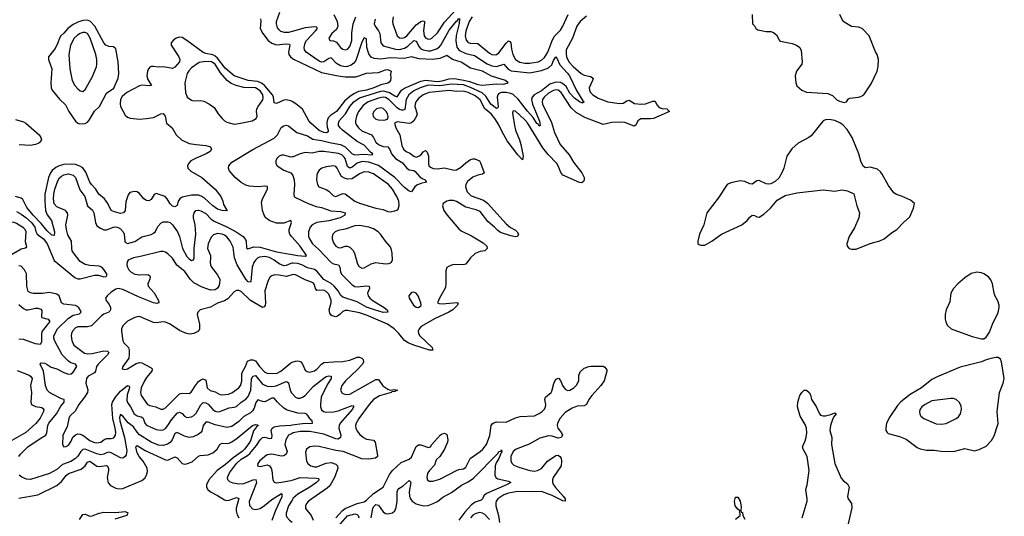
# Model space of a CAD drawing. Header units: inches. Extents: x 1603819 to 1745079, y 385938 to 533966.
# Tile 523 of 561: x 1647697 to 1656023, y 493683 to 497886. Entities that reach past the tile are written whole.
import ezdxf

# ---------------------------------------------------------------- set-up
doc = ezdxf.new("R2010")
doc.units = ezdxf.units.IN
doc.header["$MEASUREMENT"] = 0
doc.layers.add('B6449', color=7, linetype='Continuous')
doc.layers.add('B6459', color=7, linetype='Continuous')

msp = doc.modelspace()

# ---------------------------------------------------------------- linework, layer by layer
at = {"layer": 'B6449', "color": 5}
for points, elevation in [([(1648270, 497882.8), (1648230, 497878.9), (1648190, 497865.9), (1648150, 497844.3), (1648103.6, 497810), (1648070, 497770.6), (1648046, 497750), (1648033.5, 497730), (1648020.2, 497690), (1647997.2, 497642.8), (1647941.1, 497570), (1647940.9, 497550), (1647967.8, 497470), (1647959.7, 497350), (1647964.2, 497310), (1647971.4, 497290), (1648033.3, 497213.3), (1648085.6, 497165.6), (1648114, 497110), (1648170, 497025.5), (1648189.6, 497009.6), (1648205.6, 497005.6), (1648250, 497008.4), (1648270, 497019.1), (1648285.6, 497034.4), (1648328.5, 497111.5), (1648371.4, 497150), (1648430, 497262.6), (1648492.9, 497307.1), (1648529, 497390), (1648535, 497430), (1648529.3, 497530), (1648510, 497639.6), (1648490, 497655), (1648450, 497657.7), (1648425.7, 497670), (1648409.2, 497689.2), (1648332.8, 497830), (1648297.2, 497870)], 320), ([(1648250, 497778.5), (1648230, 497777.6), (1648210, 497769.9), (1648185, 497755), (1648159.2, 497730), (1648126.7, 497670), (1648113.6, 497590), (1648122.3, 497470), (1648140.2, 497370), (1648163.2, 497330), (1648190, 497300.9), (1648210, 497283.7), (1648230, 497277.1), (1648250, 497294.9), (1648310, 497399.5), (1648348, 497488), (1648350.8, 497510), (1648349, 497550), (1648340.5, 497590), (1648292.6, 497730), (1648270, 497768.2)], 340), ([(1649268, 497532), (1649216.3, 497523.7), (1649150, 497477.5), (1649126.8, 497453.2), (1649114.1, 497430), (1649094.7, 497350), (1649098.6, 497270), (1649112.9, 497230), (1649150, 497204.7), (1649170, 497200.2), (1649230, 497202.4), (1649254.9, 497194.9), (1649302, 497170), (1649341.6, 497141.6), (1649376.5, 497090), (1649410.3, 497050), (1649430.4, 497030), (1649450, 497018.6), (1649510, 497002.9), (1649550, 497006.2), (1649664, 497030), (1649696.2, 497050), (1649705.1, 497070), (1649701.1, 497110), (1649703.7, 497130), (1649712.5, 497150), (1649753.2, 497206.8), (1649756.8, 497223.2), (1649752.7, 497250), (1649730, 497284.9), (1649690, 497310.3), (1649592.6, 497312.6), (1649528.3, 497328.3), (1649485.1, 497345.1), (1649451.4, 497371.4), (1649395.5, 497435.5), (1649350, 497508.7), (1649318.5, 497530)], 340), ([(1647628.7, 496171.3), (1647590, 496156.9), (1647530, 496110.5), (1647470, 496051.1), (1647426.7, 495993.3), (1647387, 495950), (1647362.1, 495910), (1647361.4, 495890), (1647374.2, 495870), (1647410, 495834.7), (1647430, 495823), (1647450, 495821.9), (1647490, 495829.3), (1647573.9, 495866.1), (1647710, 495945.8), (1647745.1, 495954.9), (1647756.5, 495963.5), (1647746.7, 496006.8), (1647750.9, 496090), (1647744.3, 496110), (1647730, 496123.9), (1647670, 496161.9), (1647650, 496169.9)], 360)]:
    msp.add_lwpolyline(points, close=True, dxfattribs=dict(at, elevation=elevation))
for points, elevation in [([(1649733.8, 497893.8), (1649736.6, 497876.6), (1649731.6, 497810), (1649752.1, 497770), (1649797.7, 497710), (1649830, 497686.9), (1649870, 497672.3), (1649950, 497680.7), (1649977.5, 497677.5), (1649982.4, 497670), (1649970.7, 497610), (1649974.1, 497590), (1649985.9, 497570), (1650000, 497559.5)], 320), ([(1650000, 497785.5), (1649970, 497776.9), (1649937, 497777), (1649906.6, 497786.6), (1649890, 497799.1), (1649877.5, 497817.5), (1649867.9, 497850), (1649868.7, 497870), (1649896.6, 497950)], 340), ([(1650000, 497193.5), (1649990, 497199.7), (1649951.8, 497208.2), (1649930, 497204), (1649870, 497176.3), (1649850, 497182.6), (1649842.7, 497230), (1649833.7, 497250), (1649770, 497325.7), (1649746.8, 497346.8), (1649710, 497363.8), (1649630, 497372.1), (1649510, 497411.8), (1649435.8, 497475.8), (1649370, 497559.8), (1649350, 497577.7), (1649330, 497587.4), (1649270, 497598.7), (1649250, 497606.7), (1649109.9, 497710), (1649070, 497733.8), (1649050, 497738.2), (1649020.2, 497730), (1648994, 497710), (1648978.3, 497690), (1648978.5, 497670), (1649042.6, 497570), (1649051, 497550), (1649047.5, 497530), (1649010, 497484.8), (1648990, 497472.7), (1648913, 497487), (1648870, 497483.1), (1648829.2, 497490.8), (1648810, 497489.7), (1648797.5, 497482.5), (1648785.3, 497470), (1648777.4, 497450), (1648773.4, 497410), (1648779.9, 497379.9), (1648812.1, 497327.9), (1648795.4, 497324.6), (1648730, 497332.3), (1648710, 497325.3), (1648604.4, 497270), (1648565.2, 497234.8), (1648550.2, 497209.8), (1648546.5, 497173.5), (1648550.2, 497150), (1648590, 497078.7), (1648610, 497059.6), (1648632, 497052), (1648710, 497044.6), (1648770, 497048.1), (1648830, 497059), (1648890, 497090.3), (1648910, 497092), (1648928.4, 497070), (1648938, 497010), (1648987.7, 496970), (1649021.6, 496910), (1649066.4, 496870), (1649130, 496838.6), (1649190, 496828), (1649270, 496821.5), (1649310.7, 496810), (1649320.5, 496790), (1649308.2, 496770), (1649275.5, 496750), (1649190, 496714.8), (1649145.3, 496690), (1649124.2, 496670), (1649115.3, 496650), (1649120.3, 496630), (1649145, 496605), (1649236.5, 496550), (1649350.3, 496450), (1649397.1, 496390), (1649416.3, 496350), (1649420.5, 496320.5), (1649450.7, 496269.3), (1649410.5, 496269.5), (1649370, 496283), (1649330, 496311.3), (1649257.4, 496377.4), (1649233.2, 496393.2), (1649210, 496401), (1649150, 496399.7), (1649070, 496382.8), (1649050.1, 496369.9), (1649038.2, 496350), (1649027.5, 496312.5), (1649010, 496300.5), (1648990, 496308.4), (1648970, 496326.6), (1648945.7, 496370), (1648926.6, 496390), (1648850, 496414.3), (1648835.1, 496404.9), (1648810, 496364.2), (1648790, 496351.3), (1648770, 496354.3), (1648748.2, 496370), (1648710, 496413.3), (1648690, 496427.8), (1648668.4, 496431.6), (1648630, 496422.7), (1648615.8, 496404.2), (1648595.3, 496344.7), (1648589.2, 496270.8), (1648574, 496250), (1648550, 496246.5), (1648499, 496259.1), (1648469.7, 496270), (1648441.6, 496330), (1648414.5, 496370), (1648367.1, 496410), (1648341.4, 496450), (1648304.3, 496490), (1648291.1, 496510), (1648256.3, 496596.3), (1648230.9, 496630.9), (1648206.5, 496646.5), (1648170, 496659.5), (1648130, 496664.3), (1648070, 496659.9), (1648030.7, 496649.3), (1648004, 496636), (1647973.1, 496610), (1647959.2, 496590), (1647942.3, 496550), (1647911, 496410), (1647909.8, 496350), (1647915.8, 496270), (1647930, 496234), (1647965.7, 496185.7), (1647992, 496090), (1647990, 496058), (1647970, 496063.4), (1647930, 496099), (1647879.5, 496159.5), (1647809.9, 496230), (1647757, 496297), (1647723.7, 496363.7), (1647710, 496375.3), (1647663.1, 496390)], 320), ([(1647661.4, 497041.4), (1647730, 497022.4), (1647750, 497011.3), (1647861.1, 496910), (1647876.4, 496890), (1647880.7, 496870), (1647871.3, 496850), (1647858.8, 496841.2), (1647830.4, 496829.6), (1647790, 496821.6), (1647692.6, 496827.4)], 280), ([(1650000, 496044.8), (1649995.2, 496050), (1649982.2, 496070), (1649975.9, 496090), (1649975.8, 496110), (1649994.9, 496170), (1649990, 496186), (1649930, 496162.8), (1649870, 496164.6), (1649807.1, 496187.1), (1649779.1, 496210), (1649765.2, 496230), (1649751, 496270), (1649741.5, 496338.5), (1649750.2, 496370), (1649793.4, 496450), (1649792.8, 496472.8), (1649770, 496477.8), (1649710, 496471.8), (1649636.9, 496476.9), (1649610, 496484.4), (1649570, 496507.9), (1649520.3, 496550), (1649468.8, 496610), (1649462.3, 496630), (1649466.3, 496650), (1649490, 496679.7), (1649670, 496788), (1649850, 496882.3), (1649876, 496910), (1649907, 496973), (1649930, 496987), (1649950, 496992.7), (1649970, 496986), (1650000, 496962.5)], 340), ([(1650000, 496724.4), (1649990, 496723.5), (1649930, 496739.8), (1649910, 496738.2), (1649890, 496729.7), (1649870.3, 496710), (1649863.6, 496690), (1649864.6, 496670), (1649875.8, 496650), (1649930, 496612.6), (1649988.7, 496588.7), (1650000, 496575)], 360), ([(1647670, 496261.8), (1647710, 496240.4), (1647750, 496211.7), (1647795.8, 496170), (1647825, 496130), (1647834, 496094), (1647846.5, 496070), (1647899.6, 496030), (1647929.9, 495990), (1647988.6, 495848.6), (1648164, 495704), (1648190, 495691.9), (1648210, 495691.8), (1648330, 495724.3), (1648363.1, 495723.1), (1648410, 495709.8), (1648428.4, 495711.6), (1648436, 495730), (1648410, 495772.9), (1648391.9, 495791.9), (1648370, 495799.4), (1648290, 495804.2), (1648250, 495813.4), (1648210, 495840.6), (1648152.1, 495912), (1648142.2, 495930), (1648138.1, 495950), (1648134.3, 496010), (1648105.1, 496065.1), (1648092.8, 496110), (1648088.8, 496150), (1648103.7, 496230), (1648101.4, 496250), (1648085.7, 496270), (1648010, 496301.8), (1647988.5, 496328.5), (1647982, 496370), (1647985, 496410), (1647993.5, 496450), (1648019.2, 496520.8), (1648034.1, 496545.9), (1648050, 496560.8), (1648070, 496572.6), (1648110, 496581.2), (1648150, 496570.5), (1648170, 496549.8), (1648205.4, 496445.4), (1648248.8, 496388.8), (1648271.5, 496311.5), (1648312.4, 496272.4), (1648323.9, 496250), (1648337.2, 496170), (1648350, 496141.4), (1648380, 496120), (1648410, 496107.9), (1648430, 496108.2), (1648490, 496130.5), (1648510, 496133), (1648530, 496127.9), (1648550, 496114.9), (1648570.9, 496090), (1648579.4, 496070), (1648585.7, 496010), (1648590, 496002.3), (1648610, 495992.3), (1648671.4, 496008.6), (1648730, 496048), (1648810, 496069), (1648830, 496078.4), (1648846.8, 496093.2), (1648865.6, 496134.4), (1648890, 496162.3), (1648910, 496173.6), (1648950, 496176.2), (1648970, 496168.1), (1648990, 496148.9), (1649030.4, 496090), (1649048.8, 496050), (1649074.9, 495950), (1649110, 495882.8), (1649130, 495861.2), (1649150, 495848.6), (1649166, 495854), (1649172.8, 495870), (1649172.7, 495950), (1649186.6, 496070), (1649182.2, 496150), (1649167.1, 496210), (1649167.1, 496230), (1649171.8, 496250), (1649186.7, 496270), (1649210, 496273.8), (1649230, 496268.7), (1649270, 496245.8), (1649317.6, 496197.6), (1649341.7, 496181.7), (1649450, 496133.9), (1649528.1, 496090), (1649587.3, 496050), (1649606.5, 496026.5), (1649612.4, 496010), (1649615.8, 495955.8), (1649626.5, 495946.5), (1649677.8, 495962.2), (1649730, 495961.2), (1649870, 495921.7), (1650000, 495898.3)], 340), ([(1650000, 495824.5), (1649990, 495822.7), (1649950, 495805.4), (1649930, 495803.8), (1649890, 495819.2), (1649849.9, 495850), (1649810, 495872.7), (1649770, 495880.4), (1649724.7, 495875.3), (1649710, 495869), (1649690, 495850.7), (1649677.7, 495830), (1649664, 495790), (1649652.5, 495670), (1649650, 495665.7), (1649630, 495666.9), (1649609.1, 495689.1), (1649536.4, 495810), (1649513.9, 495870), (1649501.4, 495961.4), (1649478.3, 496010), (1649450, 496047.2), (1649430, 496061.1), (1649409.5, 496070), (1649370, 496075.9), (1649335.1, 496064.9), (1649315.3, 496044.7), (1649291.5, 495990), (1649286.7, 495950), (1649309.4, 495890), (1649311.8, 495870), (1649306.7, 495830), (1649310.2, 495810), (1649320.6, 495790), (1649368.4, 495730), (1649389.4, 495690), (1649386.9, 495650), (1649380.1, 495630), (1649366.5, 495610), (1649350, 495600.2), (1649310, 495597.7), (1649241.7, 495621.7), (1649170, 495658.7), (1649138.7, 495690), (1649094.1, 495754.1), (1649027.1, 495807.1), (1648990, 495866.3), (1648950, 495905.1), (1648930, 495918), (1648910, 495925.1), (1648890, 495923.9), (1648730, 495883.1), (1648659.1, 495870), (1648615.8, 495850), (1648605, 495835), (1648602.4, 495810), (1648608.3, 495790), (1648620.2, 495770), (1648640.2, 495750), (1648670, 495731.8), (1648710, 495726.3), (1648769.1, 495729.1), (1648786.3, 495726.3), (1648797, 495717), (1648802, 495710), (1648798.9, 495690), (1648779.6, 495650), (1648784, 495630), (1648834.9, 495574.9), (1648871.3, 495510), (1648874.4, 495490), (1648855.9, 495484.1), (1648830, 495489.1), (1648701.5, 495541.5), (1648570, 495602.5), (1648530.1, 495609.9), (1648510, 495605), (1648470, 495580.3), (1648436.5, 495550), (1648422.6, 495530), (1648427.4, 495510), (1648454.1, 495474.1), (1648464.1, 495450), (1648465.8, 495430), (1648460, 495420), (1648450.4, 495410), (1648410, 495394.5), (1648390, 495380.5), (1648305.9, 495294.1), (1648270, 495285.8), (1648190, 495287), (1648170, 495277.4), (1648143.5, 495250), (1648134.2, 495230), (1648132, 495210), (1648139, 495170), (1648156.5, 495130), (1648244.7, 495064.7), (1648270, 495058.7), (1648310, 495059.6), (1648410, 495082.3), (1648439.6, 495079.6), (1648451.6, 495070), (1648439.3, 495050), (1648359.8, 494970), (1648347.7, 494950), (1648338.9, 494910), (1648330, 494897.3), (1648277.6, 494870), (1648263.6, 494850), (1648256.9, 494810), (1648272.9, 494752.9), (1648269.4, 494730), (1648246, 494690), (1648197, 494630), (1648167.6, 494572.4), (1648122.5, 494530), (1648114, 494510), (1648099.8, 494440.2), (1648062.3, 494370), (1648059.1, 494290), (1648070.8, 494270.8), (1648090, 494273), (1648110, 494284.2), (1648130, 494314), (1648146.3, 494353.7), (1648168.2, 494371.8), (1648190, 494379.3), (1648210, 494378.9), (1648230, 494369.4), (1648290, 494323.4), (1648330, 494306.7), (1648350, 494303.3), (1648383.1, 494310), (1648410, 494331.3), (1648430, 494340.4), (1648470, 494340.1), (1648494, 494346), (1648507.3, 494370), (1648509.4, 494390.6), (1648504.2, 494430), (1648483.8, 494510), (1648476.4, 494630), (1648480.7, 494650), (1648508.3, 494691.7), (1648550, 494741.9), (1648610, 494790.1), (1648624.2, 494784.2), (1648626.5, 494770), (1648606.4, 494710), (1648603.7, 494663.7), (1648610, 494644.7), (1648634.6, 494610), (1648665, 494550), (1648690, 494534.2), (1648725.2, 494525.2), (1648737.3, 494517.3), (1648745, 494505), (1648754.4, 494470), (1648770, 494453.9), (1648850, 494417.7), (1648890, 494411.6), (1648910, 494414.4), (1648930, 494426.3), (1648950, 494450.2), (1648980.2, 494499.8), (1649030, 494555.7), (1649050, 494564), (1649059.7, 494559.7), (1649072.1, 494552.1), (1649090, 494529), (1649110, 494517.6), (1649150, 494524.5), (1649170, 494535.5), (1649190, 494555.5), (1649230, 494627.1), (1649250, 494645.2), (1649270, 494643.7), (1649290, 494632.4), (1649330, 494587.7), (1649350, 494573.2), (1649370, 494567.7), (1649390, 494568.9), (1649470, 494599.8), (1649510, 494605.5), (1649530, 494613.1), (1649571.1, 494648.9), (1649610, 494672.9), (1649630, 494696.3), (1649650.9, 494750), (1649656.9, 494843.1), (1649670, 494870.1), (1649690, 494873), (1649750, 494800.1), (1649790, 494784.7), (1649830, 494782.3), (1649867.2, 494787.2), (1649950, 494823.2), (1649960.4, 494820.4), (1649971.5, 494811.5), (1649980.3, 494760.3), (1649991.8, 494731.8), (1650000, 494722.5)], 360), ([(1647690.2, 494190), (1647704.4, 494210), (1647767.2, 494270), (1647870, 494341.8), (1647919.4, 494370), (1647927.9, 494390), (1647934.6, 494450), (1647944.6, 494470), (1648008.8, 494550), (1648046, 494614), (1648072.7, 494650), (1648072.7, 494670), (1648050, 494677.1), (1647975.5, 494715.5), (1647950.1, 494730.1), (1647929.2, 494750), (1647915, 494790), (1647898.8, 494910), (1647870.7, 494970), (1647879.6, 494980.4), (1647910, 494977.4), (1647930, 494968.6), (1647963.8, 494943.8), (1648010, 494929.6), (1648070, 494899.5), (1648110, 494886.8), (1648131.6, 494888.4), (1648150, 494902.6), (1648179.3, 494950), (1648177, 494957), (1648168.8, 494970), (1648130, 494983), (1648110, 494995.5), (1648056.9, 495050), (1647991.3, 495170), (1647984.8, 495190), (1647986.1, 495210), (1648016.8, 495270), (1648110, 495360.4), (1648150, 495384.5), (1648203.4, 495396.6), (1648216.9, 495410), (1648209.4, 495430), (1648193.2, 495453.2), (1648170, 495468.2), (1648070, 495479.3), (1648050.3, 495490), (1648030, 495548.8), (1648010, 495562.5), (1647950, 495575.6), (1647890, 495568.8), (1647810, 495569.5), (1647790, 495574.6), (1647770, 495586.4), (1647757.8, 495630), (1647754.1, 495734.1), (1647738, 495770), (1647710, 495798.7), (1647690, 495802.4)], 340), ([(1650000, 495725.1), (1649950, 495711.9), (1649890, 495724.3), (1649854.9, 495725.1), (1649830, 495719.2), (1649813.4, 495706.6), (1649794.7, 495670), (1649768.8, 495590), (1649777, 495490), (1649774, 495466), (1649765.4, 495454.6), (1649750, 495450.9), (1649649.6, 495509.6), (1649570, 495584.4), (1649550, 495593.6), (1649530, 495593.3), (1649510, 495583.5), (1649456, 495524), (1649430, 495505.7), (1649370, 495487.2), (1649310, 495453.2), (1649224, 495430), (1649203.8, 495410), (1649198, 495390), (1649216.9, 495310), (1649218.7, 495270), (1649208.2, 495250), (1649170, 495228.7), (1649135.3, 495224.7), (1649106.6, 495230), (1649050, 495256.1), (1648970, 495309), (1648930, 495326), (1648910, 495328.9), (1648850, 495320.7), (1648830, 495322.3), (1648710, 495372.7), (1648690, 495372.3), (1648670, 495365.1), (1648610, 495334.5), (1648570, 495295.6), (1648558, 495270), (1648556.9, 495250), (1648570, 495167.3), (1648576.9, 495150), (1648616.5, 495110), (1648622.3, 495090), (1648623.8, 495056.2), (1648619.3, 495020.7), (1648568.4, 494950), (1648564.9, 494930), (1648585.5, 494925.5), (1648610, 494930.4), (1648682.8, 494977.2), (1648710, 494984.1), (1648730, 494981.6), (1648810, 494938.3), (1648816.5, 494930), (1648813.5, 494910), (1648770, 494858.4), (1648752.2, 494830), (1648725.1, 494770), (1648717.7, 494730), (1648725.9, 494705.9), (1648778.9, 494630), (1648799.1, 494619.1), (1648848, 494608), (1648890, 494590.2), (1648910, 494590.2), (1648930, 494600.2), (1649050, 494719.8), (1649070, 494724.7), (1649130, 494721.3), (1649147.7, 494732.3), (1649183.2, 494790), (1649210, 494822.3), (1649230, 494838.8), (1649250, 494845.8), (1649270, 494834), (1649283.9, 494770), (1649308.4, 494748.4), (1649350, 494737.3), (1649390, 494713.7), (1649410, 494709.4), (1649463.9, 494716.1), (1649490, 494727.2), (1649550, 494769.3), (1649564.8, 494790), (1649574.3, 494825.7), (1649576.6, 494890), (1649582.8, 494910), (1649607.7, 494950), (1649624.5, 494995.5), (1649650, 495007.5), (1649670, 495007.7), (1649690, 494998), (1649724.3, 494950), (1649770, 494902.8), (1649790, 494895.4), (1649870, 494890.1), (1649906.8, 494910), (1649990, 494982.3), (1650000, 494985.9)], 380), ([(1647690, 495475.8), (1647730, 495440.2), (1647750, 495430.2), (1647770, 495428.9), (1647830, 495443.6), (1647850, 495443.5), (1647875.5, 495435.5), (1647883.7, 495423.7), (1647881.5, 495370), (1647885, 495365), (1647939.1, 495350), (1647951.2, 495331.2), (1647888.6, 495250), (1647882.8, 495230), (1647882.6, 495157.4), (1647870, 495137.7), (1647830, 495141.1), (1647730, 495179.4), (1647690, 495182.3)], 320), ([(1647675.3, 494915.3), (1647777.1, 494877.1), (1647790.1, 494870), (1647802.5, 494850), (1647788.6, 494790), (1647796.8, 494730), (1647790.2, 494650), (1647798.5, 494630), (1647830, 494611.6), (1647883.2, 494603.2), (1647902, 494590), (1647898.1, 494570), (1647870, 494513.3), (1647832.6, 494467.4), (1647750, 494392.5), (1647630, 494325.5)], 320), ([(1650000, 494568.8), (1649959.8, 494579.8), (1649930, 494598.7), (1649876.3, 494650), (1649850, 494681.8), (1649842.7, 494682.7), (1649830, 494683.2), (1649770, 494652.7), (1649750, 494653.9), (1649710, 494669.1), (1649695, 494645), (1649681.3, 494598.7), (1649665.4, 494574.6), (1649650, 494559.4), (1649593.4, 494526.6), (1649550, 494484.8), (1649490, 494443.2), (1649450, 494434.3), (1649350, 494457.3), (1649290, 494479), (1649270, 494478.8), (1649250, 494450.3), (1649236.4, 494403.6), (1649228.4, 494391.6), (1649205.1, 494374.9), (1649163.9, 494356.1), (1649130, 494350.9), (1649090, 494359.8), (1649030, 494391), (1649010, 494382.2), (1648985.7, 494330), (1648970, 494307.4), (1648947.8, 494292.2), (1648910, 494281), (1648870, 494285.3), (1648809.7, 494309.7), (1648710, 494372.3), (1648690, 494394.3), (1648660.5, 494440.5), (1648614.8, 494474.8), (1648570, 494530.2), (1648550, 494545.7), (1648542.1, 494517.9), (1648543, 494490), (1648582.3, 494350), (1648602.7, 494237.3), (1648597.2, 494202.8), (1648590, 494188.4), (1648579.3, 494180.7), (1648570, 494176), (1648550, 494176.9), (1648470, 494219.6), (1648450, 494224.8), (1648430, 494220.6), (1648410, 494208.1), (1648383.1, 494203.1), (1648350, 494211.5), (1648250, 494251.5), (1648230.8, 494249.2), (1648213.1, 494230), (1648190, 494191.1), (1648168.7, 494171.3), (1648130, 494147.9), (1648057.9, 494122.1), (1648010, 494079.4), (1647950, 494045.7), (1647790, 493994.2), (1647755.9, 493995.9), (1647715, 494015), (1647692.7, 494030)], 340), ([(1647690, 493837.1), (1647850, 493864.3), (1648010, 493943.8), (1648050, 493977.7), (1648090, 494028.2), (1648110, 494045.9), (1648217.9, 494082.1), (1648250, 494108.8), (1648270, 494141.6), (1648290, 494148.1), (1648350, 494108.3), (1648370, 494104.4), (1648430, 494113.4), (1648435.8, 494110), (1648449.5, 494089.5), (1648449.5, 494070), (1648436.9, 494010), (1648445.2, 493965.2), (1648464.2, 493944.2), (1648510, 493920.5), (1648534.8, 493914.8), (1648570, 493917.9), (1648730, 493985.4), (1648754.4, 494005.6), (1648770.5, 494030), (1648777.8, 494062.2), (1648774.5, 494090), (1648741.6, 494150), (1648708.5, 494188.5), (1648690, 494219.3), (1648679.3, 494270), (1648690, 494282), (1648759.1, 494239.1), (1648930, 494160.9), (1648950, 494156.8), (1649010, 494185.8), (1649030, 494178.3), (1649070, 494128.9), (1649090, 494124.7), (1649107, 494127), (1649155.2, 494144.8), (1649210, 494190.9), (1649223.2, 494196.8), (1649290, 494201.8), (1649330, 494219.8), (1649367.2, 494250), (1649390, 494291.3), (1649410, 494300.8), (1649450, 494298.5), (1649470, 494302.7), (1649490, 494312.7), (1649536.3, 494343.7), (1649667.3, 494450), (1649690, 494459), (1649710, 494457.3), (1649713.1, 494450), (1649699.6, 494440.4), (1649674.7, 494405.3), (1649652.9, 494330), (1649643.1, 494310), (1649599.3, 494250), (1649577.6, 494230), (1649501.7, 494178.3), (1649437.8, 494122.2), (1649368.4, 494070), (1649298, 493990), (1649277.1, 493950), (1649276.9, 493930), (1649287.2, 493910), (1649309.7, 493889.7), (1649370, 493859.8), (1649430, 493821.9), (1649450, 493816.8), (1649470, 493819.2), (1649530, 493840.5), (1649550, 493832.2), (1649528.8, 493751.2), (1649527.9, 493730), (1649535.1, 493695.1), (1649550.1, 493670.1)], 320), ([(1649832.6, 493650), (1649864.1, 493735.9), (1649915.9, 493850), (1649918, 493870), (1649910, 493872.7), (1649830, 493822.9), (1649766.3, 493770), (1649730, 493746.5), (1649690, 493737.4), (1649670, 493742.6), (1649644.5, 493770), (1649640.9, 493810), (1649703.2, 493970), (1649695.8, 493990), (1649670, 493988.9), (1649590, 493957.1), (1649550, 493953.5), (1649502.6, 493962.6), (1649473.6, 493973.6), (1649456.9, 493990), (1649453.4, 494010), (1649471.7, 494050), (1649531.6, 494130), (1649570, 494165.7), (1649623, 494197), (1649644.6, 494215.4), (1649699.3, 494280.7), (1649730, 494329.8), (1649750, 494349.8), (1649770, 494353.1), (1649810, 494342.5), (1649830, 494343.1), (1649832.7, 494367.3), (1649824.8, 494410), (1649832.2, 494430), (1649850, 494439.6), (1649892.8, 494447.2), (1649990, 494454), (1650000, 494455.5)], 340), ([(1650000, 494383.8), (1649971.5, 494368.5), (1649946.8, 494330), (1649940.1, 494290), (1649958.9, 494230), (1649950.7, 494209.3), (1649930, 494195.5), (1649910, 494191.3), (1649830, 494209.8), (1649790, 494201.8), (1649768.9, 494190), (1649726.3, 494150), (1649712.2, 494130), (1649708.2, 494110), (1649730, 494105.4), (1649790, 494117.1), (1649810, 494109.3), (1649824.1, 494090), (1649830.6, 494070.6), (1649838.6, 493990), (1649850, 493972), (1649867.3, 493967.3), (1649910.8, 493970.8), (1649990, 493986.4), (1650000, 493989.6)], 360), ([(1650000, 493819.3), (1649970, 493772), (1649950.1, 493710), (1649949.5, 493690), (1649955.4, 493675.4), (1649977.6, 493650), (1650000, 493634.4)], 360), ([(1648203.8, 493656.2), (1648230, 493698.4), (1648250, 493701.8), (1648290, 493684.7), (1648310, 493687.2), (1648370, 493710.1), (1648410, 493717.4), (1648510, 493715.8), (1648590, 493724.2), (1648612.8, 493712.8), (1648604.6, 493690), (1648502.2, 493657.8)], 280)]:
    msp.add_lwpolyline(points, dxfattribs=dict(at, elevation=elevation))
at = {"layer": 'B6459', "color": 5}
for points, elevation in [([(1650855.5, 497910), (1650848.7, 497870), (1650851.8, 497850), (1650888.6, 497750), (1650910, 497731), (1650929, 497729), (1650950, 497735.4), (1650970, 497748), (1651050, 497842.5), (1651090, 497870.1), (1651110, 497876.8), (1651119.7, 497870), (1651121.1, 497861.1), (1651111, 497790), (1651118.7, 497750), (1651130, 497731.1), (1651150, 497721.2), (1651170, 497723.2), (1651183.5, 497730), (1651230, 497774.2), (1651290, 497864.8), (1651416.1, 498003.9)], 380), ([(1652490, 497916.6), (1652435.5, 497870), (1652409.2, 497830.8), (1652372.4, 497730), (1652319.3, 497630), (1652317.4, 497597.4), (1652321.9, 497570), (1652341.4, 497530), (1652377.9, 497490), (1652446, 497430), (1652470, 497417.5), (1652524.3, 497404.3), (1652545.4, 497390), (1652541.7, 497370), (1652512.7, 497310), (1652515.3, 497290), (1652525.1, 497270), (1652543.2, 497250), (1652590, 497221.2), (1652670, 497190.1), (1652770, 497175), (1652799.9, 497180.1), (1652830, 497200.2), (1652850, 497204.4), (1652896.8, 497176.8), (1652950, 497169.4), (1652990, 497173.5), (1653050, 497196.1), (1653070, 497197.1), (1653084.6, 497164.6), (1653103.9, 497143.9), (1653130, 497134), (1653170.8, 497130), (1653193, 497110), (1653055.8, 497050), (1653030, 497045.9), (1652950, 497046.1), (1652923.2, 497030), (1652907.8, 496992.2), (1652894.5, 496985.5), (1652814.8, 497014.8), (1652779.2, 497019.2), (1652704.5, 497015.5), (1652630, 496999.1), (1652476.9, 497056.9), (1652401.5, 497101.5), (1652360.4, 497140.4), (1652277.3, 497270), (1652251.6, 497290), (1652230, 497292.2), (1652210, 497287.6), (1652170, 497262.8), (1652133.1, 497230), (1652119.3, 497210), (1652114.8, 497190), (1652118.4, 497170), (1652194.9, 497014.9), (1652220.9, 496930), (1652266.8, 496830), (1652342.4, 496742.4), (1652380.6, 496680.6), (1652450.7, 496590), (1652469.3, 496550), (1652471.1, 496530), (1652464.6, 496515.4), (1652450, 496505.5), (1652430, 496508.6), (1652289.9, 496569.9), (1652273.2, 496593.2), (1652250.8, 496650), (1652238.4, 496670), (1652164.9, 496744.9), (1652119.9, 496799.9), (1651990, 497012.5), (1651970, 497036.8), (1651890, 497112.3), (1651870, 497115.1), (1651865.6, 497094.4), (1651879.9, 496990), (1651889.7, 496949.7), (1651923.7, 496870), (1651935.9, 496830), (1651954.4, 496730), (1651950, 496699), (1651910, 496741.1), (1651820.5, 496860.5), (1651776.8, 496936.8), (1651750, 496995.6), (1651715.1, 497050), (1651683.1, 497090), (1651630.7, 497130.7), (1651590, 497207.5), (1651550, 497241), (1651490, 497268.9), (1651450, 497280.9), (1651390, 497278.8), (1651330, 497285.2), (1651160.3, 497270), (1651110, 497250.3), (1651070, 497219.9), (1651047.9, 497190), (1651040.7, 497170), (1651038.7, 497150), (1651058.8, 497090), (1651053.4, 497070), (1651030, 497029.8), (1651010, 497012.6), (1650990, 497006.9), (1650890, 497020.7), (1650866, 497010), (1650877.1, 496970), (1650910.9, 496910.9), (1650930, 496822), (1650943.8, 496790), (1650964.9, 496770), (1650995.2, 496755.2), (1651030, 496730.2), (1651050, 496723.5), (1651073.3, 496730), (1651093.7, 496746.3), (1651110, 496767.7), (1651130, 496779.5), (1651143.5, 496763.5), (1651154.8, 496730), (1651153.2, 496670), (1651158.3, 496650), (1651170, 496637.4), (1651193, 496627), (1651230, 496623.9), (1651290, 496632.3), (1651370, 496611.1), (1651390, 496614), (1651425.7, 496634.3), (1651470, 496674.4), (1651510, 496702.4), (1651530, 496709), (1651546.8, 496706.8), (1651585.5, 496690), (1651595, 496675), (1651624.4, 496590), (1651610, 496578.9), (1651570, 496569.9), (1651530, 496553.6), (1651484.9, 496515.1), (1651469.5, 496490), (1651466.1, 496470), (1651480.1, 496430), (1651516.2, 496396.2), (1651617.9, 496357.9), (1651654, 496334), (1651810, 496158.9), (1651847.3, 496127.3), (1651890, 496103), (1651904.9, 496090), (1651916.4, 496070), (1651908, 496052), (1651890, 496048.3), (1651850, 496055.1), (1651764.2, 496084.2), (1651740.3, 496100.3), (1651712.8, 496130), (1651657.1, 496177.1), (1651590, 496261.6), (1651557.7, 496277.7), (1651470, 496300.1), (1651390, 496348), (1651364.2, 496355.8), (1651330, 496355.2), (1651310.2, 496349.8), (1651279.3, 496330), (1651272.2, 496310), (1651283.1, 496270), (1651311, 496231), (1651410, 496116.4), (1651430, 496099.5), (1651516.7, 496056.7), (1651617.7, 495997.7), (1651646.8, 495970), (1651651, 495950), (1651631.3, 495930), (1651590, 495923.5), (1651550, 495907.8), (1651509, 495871), (1651470, 495818), (1651448.3, 495811.7), (1651366.6, 495813.4), (1651330, 495800.9), (1651310, 495788.7), (1651301.1, 495758.9), (1651301.7, 495650), (1651297.1, 495622.9), (1651292.3, 495607.7), (1651246, 495530), (1651231, 495490), (1651243.4, 495483.4), (1651270, 495480.3), (1651393.3, 495493.3), (1651404.7, 495490), (1651400.4, 495470), (1651359.5, 495430), (1651327.4, 495410), (1651205.8, 495354.2), (1651091.3, 495290), (1651074, 495270), (1651067, 495250), (1651068.6, 495230), (1651080.2, 495210), (1651184.4, 495110), (1651192.1, 495087.9), (1651161.2, 495090), (1651030, 495130.5), (1650983.5, 495150), (1650951.3, 495171.4), (1650903.8, 495230), (1650864.4, 495270), (1650807.8, 495310), (1650630, 495384.8), (1650570, 495404.8), (1650470, 495425.8), (1650450, 495424.7), (1650430, 495415), (1650407.7, 495392.3), (1650383.8, 495376.2), (1650370, 495371.8), (1650339.9, 495379.9), (1650330, 495386.2), (1650321, 495401), (1650313.3, 495430), (1650331.9, 495490), (1650331.7, 495511.7), (1650310, 495561.4), (1650290, 495586.6), (1650270, 495595.6), (1650210, 495594.8), (1650198.7, 495610), (1650188.7, 495648.7), (1650178.4, 495658.4), (1650110, 495685.2), (1650030, 495727), (1650010, 495727.8), (1650000, 495725.1)], 380), ([(1651415.2, 497895.2), (1651413.6, 497853.6), (1651387.7, 497752.3), (1651386.1, 497706.1), (1651394.4, 497654.4), (1651410, 497631.5), (1651422, 497622), (1651470, 497598.6), (1651542.1, 497582.1), (1651650, 497513.1), (1651690, 497495.4), (1651730, 497489.6), (1651790, 497510.2), (1651828, 497468), (1651853.9, 497453.9), (1652010, 497437), (1652110, 497456.1), (1652170, 497478.3), (1652196.5, 497503.5), (1652210, 497539.5), (1652230, 497572.7), (1652240, 497560), (1652264.3, 497504.3), (1652330, 497433.2), (1652345.2, 497410), (1652406.7, 497286.7), (1652459.9, 497199.9), (1652470.4, 497189.6), (1652458.7, 497181.3), (1652450, 497181.3), (1652430, 497189.8), (1652390, 497220.7), (1652350, 497264.7), (1652319.2, 497319.2), (1652287, 497347), (1652270, 497354.3), (1652230, 497356.3), (1652179.9, 497340.1), (1652110, 497283.7), (1652048.9, 497251.1), (1652030.4, 497229.6), (1652026.4, 497210), (1652033.9, 497170), (1652093.5, 497026.5), (1652098.4, 496990), (1652090, 496985.6), (1652080.3, 497000.3), (1652070, 497006.5), (1652038.3, 497058.3), (1651990, 497111.9), (1651912.8, 497212.8), (1651870, 497251.3), (1651850, 497260.6), (1651810, 497268.3), (1651771.3, 497268.7), (1651750, 497260.8), (1651740.1, 497250), (1651735.1, 497230), (1651743.5, 497150), (1651739.3, 497140.7), (1651730, 497134.8), (1651681.2, 497170), (1651638.6, 497238.6), (1651607.9, 497267.9), (1651510, 497313.2), (1651450, 497333.2), (1651350, 497340.5), (1651250, 497325.6), (1651150, 497330.4), (1651083.9, 497310), (1651030, 497283.4), (1650987.1, 497250), (1650964.8, 497210), (1650953.4, 497126.6), (1650940.1, 497119.9), (1650930, 497118.7), (1650910, 497126.7), (1650890, 497139.9), (1650819.4, 497210), (1650790, 497226), (1650770, 497229.2), (1650730, 497222.7), (1650643.8, 497190), (1650601, 497159), (1650562.3, 497110), (1650545, 497070), (1650535.9, 497030), (1650537.8, 497010), (1650547, 496990), (1650561.5, 496970), (1650590, 496945.9), (1650671.7, 496911.7), (1650689.5, 496890), (1650709.7, 496849.7), (1650730, 496828.2), (1650770, 496812.3), (1650810, 496808.6), (1650826.5, 496786.5), (1650842.3, 496750), (1650876, 496710), (1650933, 496673), (1650970, 496628.9), (1650990, 496615.4), (1651030, 496608.9), (1651041.9, 496601.9), (1651078.1, 496558.1), (1651100.6, 496540.6), (1651125.5, 496530), (1651136.3, 496510), (1651090, 496499.8), (1651055.2, 496484.8), (1651038, 496470), (1651010, 496429.5), (1650990, 496435.8), (1650950, 496466.4), (1650869.3, 496550), (1650730.4, 496650.4), (1650650, 496681.1), (1650594.2, 496685.8), (1650550, 496672.3), (1650510, 496638.3), (1650490, 496628.2), (1650470, 496644.1), (1650450.7, 496710), (1650442.4, 496722.4), (1650421.7, 496741.7), (1650392.8, 496752.8), (1650269.1, 496770.9), (1650230.6, 496769.4), (1650170, 496755.7), (1650110, 496761.5), (1650070, 496750.8), (1650010, 496725.3), (1650000, 496724.4)], 360), ([(1650354, 497930), (1650382.3, 497870), (1650388.3, 497830), (1650376.3, 497803.7), (1650338, 497770), (1650310.4, 497730), (1650321, 497710), (1650350, 497706), (1650375.1, 497695.1), (1650410, 497650.3), (1650430, 497634.9), (1650455.1, 497630), (1650470, 497636.1), (1650490, 497657.4), (1650506.3, 497710), (1650506, 497774), (1650516, 497850), (1650539.3, 497910)], 360), ([(1650702.6, 497890), (1650695.1, 497850), (1650702.6, 497830), (1650732.3, 497792.3), (1650741.7, 497770), (1650750.7, 497690.7), (1650770, 497665.8), (1650875.2, 497635.2), (1650910, 497633.5), (1650950, 497643.4), (1650978.6, 497661.4), (1651030, 497708.8), (1651050, 497704.7), (1651075.3, 497655.3), (1651090, 497640.1), (1651109.8, 497629.8), (1651150, 497621.5), (1651170, 497622.5), (1651221.8, 497638.2), (1651245.5, 497654.5), (1651259, 497670), (1651330, 497798.2), (1651390, 497873), (1651400.7, 497879.3), (1651410, 497895.2)], 360), ([(1651523.8, 497910), (1651496.6, 497870), (1651469, 497789), (1651465, 497750), (1651472.2, 497712.2), (1651490, 497692.7), (1651506.9, 497686.9), (1651570, 497684.1), (1651670, 497602.7), (1651690, 497592.5), (1651710, 497589.1), (1651730, 497592.4), (1651750, 497604.5), (1651810, 497688.4), (1651830, 497706.7), (1651842, 497702), (1651850, 497690.7), (1651856.1, 497636.1), (1651867.9, 497590), (1651889.5, 497550), (1651925.6, 497525.6), (1651970, 497516.9), (1652010, 497516.5), (1652082, 497530), (1652110, 497542.7), (1652134.8, 497565.2), (1652163.5, 497610), (1652198.1, 497701.9), (1652217.9, 497742.1), (1652270, 497796.2), (1652290.4, 497829.6), (1652333.9, 497930)], 380), ([(1653890.8, 497930), (1653894, 497850), (1653910, 497834), (1653922, 497810), (1653938.8, 497798.8), (1654010, 497784.9), (1654050, 497784.9), (1654070, 497777.3), (1654098, 497758), (1654122.8, 497710), (1654130, 497704), (1654230, 497683.8), (1654266, 497670), (1654294, 497650), (1654304.4, 497624.4), (1654314.4, 497530), (1654310.4, 497510), (1654267, 497450), (1654254, 497410), (1654260.4, 497350), (1654270, 497327.3), (1654290, 497307.3), (1654310.4, 497290.4), (1654350, 497272.7), (1654530, 497260.7), (1654570, 497242.8), (1654608, 497208), (1654630, 497194.8), (1654670, 497184), (1654689.3, 497190.7), (1654704.8, 497215.2), (1654717.5, 497222.5), (1654790, 497229), (1654810, 497234.3), (1654834.7, 497250), (1654897.5, 497342.5), (1654946.6, 497450), (1654957.2, 497490), (1654959, 497550), (1654949, 497590), (1654934.8, 497614.8), (1654881.2, 497750), (1654822, 497810), (1654790, 497822), (1654730, 497827), (1654661.2, 497870), (1654633.2, 497930)], 420), ([(1650000, 496962.5), (1650041.6, 496930), (1650130, 496901.4), (1650174.7, 496874.7), (1650250, 496863.3), (1650330, 496842.5), (1650410, 496829.2), (1650450, 496808.5), (1650510, 496751.6), (1650530, 496741.7), (1650607.6, 496747.6), (1650678, 496742), (1650682.7, 496750), (1650663.4, 496763.4), (1650610, 496822.7), (1650550, 496856.1), (1650426.8, 496950), (1650406.1, 496970), (1650394, 496990), (1650392, 497010), (1650400.1, 497030), (1650451.2, 497088.8), (1650490, 497151.7), (1650522.3, 497190), (1650570, 497225.1), (1650750, 497281.4), (1650770, 497283.8), (1650825.5, 497270), (1650870, 497240.4), (1650890, 497232.8), (1650926.4, 497290), (1650950, 497306.7), (1651090, 497365.3), (1651130, 497375), (1651230, 497362.9), (1651270, 497368.5), (1651330, 497385.5), (1651370, 497388.2), (1651454.1, 497374.1), (1651502, 497362), (1651570, 497336.7), (1651609.3, 497330.7), (1651730, 497341.5), (1651790, 497339.2), (1651826.8, 497350), (1651806, 497370), (1651687.2, 497407.2), (1651610, 497449.5), (1651510, 497474.6), (1651430, 497527.6), (1651358, 497550), (1651310, 497583.6), (1651250, 497557.6), (1651190.4, 497549.6), (1651073.8, 497553.8), (1651010, 497570.1), (1650950, 497556.8), (1650830, 497564.3), (1650750, 497551), (1650695.9, 497555.9), (1650669.7, 497569.7), (1650650, 497596.1), (1650633.5, 497650), (1650630, 497724), (1650610, 497732), (1650590, 497695.2), (1650539.1, 497540.9), (1650523.1, 497516.9), (1650500, 497500), (1650470, 497489.1), (1650450, 497487), (1650410, 497494.7), (1650375.4, 497515.4), (1650330, 497563), (1650310, 497557.6), (1650270, 497529.1), (1650250, 497526.8), (1650230, 497533.6), (1650119.6, 497610), (1650106.7, 497630), (1650104, 497650), (1650110.8, 497690), (1650122, 497710), (1650199.8, 497790), (1650215.2, 497810), (1650210, 497822.4), (1650190, 497825), (1650110, 497817.1), (1650000, 497785.5)], 340), ([(1650000, 497559.5), (1650011.2, 497551.2), (1650250, 497438.2), (1650389.7, 497409.7), (1650450, 497401.8), (1650538.5, 497401.5), (1650630, 497433.4), (1650730, 497439.1), (1650790, 497461.7), (1650810, 497464.4), (1650838.8, 497450), (1650834, 497426), (1650835.8, 497390), (1650831.8, 497370), (1650822.2, 497357.8), (1650811.4, 497348.6), (1650750, 497335.4), (1650691.8, 497310), (1650630.2, 497290), (1650562.7, 497277.3), (1650522.3, 497257.7), (1650486.6, 497233.4), (1650444.9, 497195.1), (1650376.6, 497110), (1650325.6, 497074.4), (1650306.2, 497053.8), (1650296.1, 497030), (1650293.5, 497010), (1650297.2, 496977.2), (1650306.2, 496950), (1650304.4, 496935.6), (1650291.8, 496928.2), (1650270, 496930.6), (1650230, 496948.8), (1650157.8, 497010), (1650141.7, 497030), (1650087.3, 497127.3), (1650033, 497173), (1650000, 497193.5)], 320), ([(1650000, 496575), (1650006.8, 496566.8), (1650017.2, 496530), (1650020.7, 496490), (1650014, 496410), (1650018, 496390), (1650023.8, 496383.8), (1650135.3, 496330), (1650203.3, 496303.3), (1650250, 496295.1), (1650327.8, 496267.8), (1650410, 496261.6), (1650450.5, 496250), (1650446.4, 496230), (1650406.4, 496210), (1650310, 496183.6), (1650209.7, 496170.3), (1650169.7, 496150.3), (1650153.5, 496130), (1650138.2, 496090), (1650139.8, 496050), (1650148.1, 496030), (1650172.5, 495990), (1650223.2, 495943.2), (1650330, 495830.1), (1650350, 495819.8), (1650394, 495810), (1650403, 495790), (1650409.6, 495750), (1650421.3, 495730), (1650510, 495641.6), (1650530, 495628.9), (1650550, 495623.5), (1650630, 495634), (1650653, 495630), (1650655.2, 495610), (1650638.4, 495570), (1650643, 495550), (1650658.5, 495530), (1650686.3, 495506.3), (1650779.6, 495450), (1650804.6, 495430), (1650810.9, 495409.1), (1650770, 495408.5), (1650697.3, 495430), (1650630, 495453.5), (1650550, 495498.8), (1650430, 495537), (1650411.8, 495551.8), (1650391.1, 495590), (1650356.1, 495630), (1650330, 495652.4), (1650270, 495687.3), (1650210, 495757), (1650190, 495770.3), (1650130, 495785.4), (1650084, 495810), (1650050, 495822.4), (1650010, 495826.3), (1650000, 495824.5)], 360), ([(1650000, 495898.3), (1650046, 495890), (1650115.4, 495884.6), (1650122.4, 495890), (1650068.9, 495970), (1650000, 496044.8)], 340), ([(1650000, 494985.9), (1650030, 494996.6), (1650050, 494997.8), (1650072.4, 494992.4), (1650087.9, 494970), (1650110, 494920.5), (1650126.9, 494906.9), (1650150, 494903.9), (1650190, 494915.2), (1650210, 494927), (1650250, 494971.1), (1650270, 494984.4), (1650350, 494991.4), (1650430, 494991.9), (1650490, 495004.4), (1650550, 495028.8), (1650570, 495030.8), (1650590, 495022.2), (1650601.1, 495010), (1650603.8, 494990), (1650594.8, 494970), (1650554.7, 494925.3), (1650452, 494830), (1650420.7, 494790), (1650410.3, 494750), (1650424.5, 494724.5), (1650452.4, 494712.4), (1650490, 494715.4), (1650710, 494839.8), (1650730, 494840.2), (1650768.1, 494788.1), (1650810, 494758.8), (1650830, 494751.2), (1650870, 494754.9), (1650893, 494750), (1650870, 494738), (1650843.5, 494736.5), (1650838, 494730), (1650738.5, 494701.5), (1650690, 494671.2), (1650653, 494630), (1650563.7, 494510), (1650542.5, 494470), (1650537.7, 494450), (1650539.3, 494430), (1650550, 494404.2), (1650574.4, 494374.4), (1650604.2, 494350), (1650630, 494336.9), (1650690, 494327.6), (1650703.9, 494310), (1650722, 494198), (1650722, 494190), (1650706, 494174), (1650650, 494164.9), (1650590, 494168.1), (1650432, 494230), (1650370, 494240.3), (1650230, 494274.8), (1650190, 494275.8), (1650151, 494270), (1650123.7, 494250), (1650114.7, 494225.3), (1650122, 494150), (1650132.4, 494130), (1650159.3, 494110), (1650190, 494101.1), (1650210, 494102.7), (1650290, 494131.9), (1650330, 494139.3), (1650370, 494125.2), (1650384.5, 494110), (1650388.8, 494090), (1650362.1, 494017.9), (1650318.8, 493941.2), (1650298.3, 493921.7), (1650139.7, 493810), (1650122.6, 493790), (1650113.2, 493770), (1650114.4, 493750), (1650163.2, 493690), (1650177.8, 493650)], 380), ([(1650370, 493670.6), (1650427.4, 493732.6), (1650450, 493748), (1650550, 493792.1), (1650610, 493804.1), (1650630, 493818), (1650690, 493874.6), (1650771.3, 493928.6), (1650824.6, 494035.4), (1650850.5, 494069.5), (1650923.3, 494136.7), (1650990, 494166.7), (1651010, 494182.8), (1651050, 494273.7), (1651070, 494288.9), (1651090, 494286.5), (1651155.4, 494264.6), (1651170, 494270.4), (1651181, 494290), (1651252.8, 494370), (1651270, 494381.8), (1651290, 494387.6), (1651310, 494376.4), (1651317.4, 494330), (1651313.9, 494310), (1651288.7, 494250), (1651250, 494189.8), (1651219.4, 494160.6), (1651205, 494115), (1651161.5, 494070), (1651148.3, 494050), (1651141.8, 494030), (1651140.2, 494010), (1651145.3, 493990), (1651159.9, 493979.9), (1651190, 493979.6), (1651250, 493998.3), (1651390, 494071.1), (1651410, 494078.8), (1651450, 494084), (1651470, 494097.6), (1651507, 494173), (1651590, 494230.1), (1651613.2, 494250), (1651643.7, 494290), (1651672.3, 494367.7), (1651683.5, 494450), (1651693.6, 494466.4), (1651705.2, 494474.8), (1651730, 494481.1), (1651810, 494479.7), (1651890, 494516), (1651930, 494528.1), (1652050, 494533.8), (1652090, 494551.8), (1652114.4, 494570), (1652133.8, 494590), (1652144.6, 494610), (1652147, 494630), (1652136.8, 494670), (1652144, 494690), (1652190.6, 494729.4), (1652198.2, 494741.8), (1652213.7, 494806.3), (1652230, 494842.8), (1652252.4, 494852.4), (1652270, 494831), (1652287.4, 494790), (1652310, 494758), (1652330, 494747.9), (1652350, 494750.3), (1652384.2, 494770), (1652406.5, 494793.5), (1652424.2, 494830), (1652425.6, 494874.4), (1652435.6, 494904.4), (1652470, 494935.5), (1652510, 494950.4), (1652530, 494952.7), (1652630, 494953), (1652644.5, 494944.5), (1652661, 494921), (1652662.8, 494910), (1652639.5, 494830), (1652610.2, 494790), (1652534.2, 494705.8), (1652510.2, 494670), (1652491.4, 494628.6), (1652470, 494618.9), (1652410, 494613.7), (1652370, 494597.9), (1652310, 494562), (1652266.6, 494513.4), (1652243.6, 494470), (1652240.8, 494450), (1652247.6, 494427.6), (1652279, 494390), (1652287.4, 494370), (1652277.1, 494350), (1652250, 494345), (1652201.2, 494361.2), (1652170, 494364.7), (1652095.9, 494344.1), (1652006.3, 494293.7), (1651894.4, 494250), (1651871.3, 494230), (1651849.1, 494190), (1651848.9, 494148.9), (1651860.2, 494130), (1651876.2, 494116.2), (1651917.5, 494097.5), (1652010, 494070.2), (1652050, 494065), (1652077, 494070), (1652110, 494086.7), (1652161, 494150), (1652230, 494196), (1652250, 494200.2), (1652264.9, 494190), (1652274.7, 494174.7), (1652279.8, 494150), (1652276.3, 494110), (1652208.8, 494010), (1652201.9, 493990), (1652202.8, 493970), (1652210.1, 493950), (1652226.8, 493926.8), (1652295.2, 493850), (1652308.5, 493830), (1652310.4, 493810), (1652290, 493813), (1652199.5, 493859.5), (1652110, 493892.9), (1652030, 493889.1), (1651910, 493892), (1651830, 493877.7), (1651790, 493863.5), (1651739.1, 493830), (1651726, 493810), (1651723.5, 493796.5), (1651724.6, 493770), (1651746.9, 493690), (1651753.7, 493630)], 380), ([(1650000, 494722.5), (1650028.7, 494690), (1650050, 494682.8), (1650070, 494683.2), (1650090, 494690.2), (1650110, 494704.5), (1650178.3, 494781.7), (1650270, 494852.1), (1650290, 494865.2), (1650310, 494870.8), (1650330.4, 494870), (1650331.9, 494850), (1650299, 494801), (1650245.2, 494690), (1650239.5, 494630), (1650240.9, 494610), (1650250, 494584.6), (1650267, 494570), (1650285.4, 494565.4), (1650350, 494565.8), (1650390, 494574.6), (1650510, 494619.2), (1650518, 494618), (1650523.1, 494610), (1650515.9, 494604.1), (1650510.8, 494590), (1650407.8, 494470), (1650397.8, 494450), (1650396.6, 494430), (1650413.8, 494370), (1650408.7, 494350), (1650390, 494336.6), (1650370, 494338.5), (1650270, 494377.6), (1650150, 494401.7), (1650070, 494401.7), (1650010.5, 494389.5), (1650000, 494383.8)], 360), ([(1654312.8, 493670), (1654355.1, 493810), (1654356.8, 493830), (1654343.5, 493910), (1654354.8, 493950), (1654373.7, 494070), (1654355.8, 494190), (1654321.6, 494250), (1654315.6, 494270), (1654338.7, 494321.3), (1654347.3, 494352.7), (1654352.5, 494390), (1654349.8, 494430), (1654339.9, 494459.9), (1654297.7, 494530), (1654275.6, 494610), (1654276.9, 494650), (1654294.5, 494705.5), (1654309.6, 494730.4), (1654330, 494751), (1654350, 494751.3), (1654374, 494730), (1654384.9, 494710), (1654394, 494670), (1654432.9, 494612.9), (1654456.7, 494556.7), (1654470, 494539.1), (1654490, 494533), (1654510, 494534.4), (1654555.9, 494544.1), (1654590, 494557.3), (1654601, 494550), (1654579.3, 494520.7), (1654567.5, 494492.5), (1654552.9, 494450), (1654547.4, 494410), (1654566, 494350), (1654561.8, 494290), (1654590.8, 494130), (1654644.2, 494004.2), (1654663, 493983), (1654697.2, 493957.2), (1654710.4, 493930), (1654697.1, 493850), (1654703, 493830), (1654730.4, 493790), (1654734.2, 493754.2), (1654692.7, 493570)], 380), ([(1650000, 494455.5), (1650090, 494469), (1650173.4, 494470), (1650171.3, 494490), (1650159.1, 494499.1), (1650125.8, 494545.8), (1650111.8, 494551.8), (1650050, 494555.1), (1650000, 494568.8)], 340), ([(1650669.4, 493670.6), (1650683.2, 493750), (1650690, 493763.5), (1650710, 493781.7), (1650730, 493776.2), (1650770, 493720.2), (1650790, 493707.7), (1650810, 493703.8), (1650850, 493712.1), (1650870.8, 493729.2), (1650882, 493758), (1650889.9, 493810.1), (1650890.4, 493889.6), (1650894.5, 493905.5), (1650903.3, 493916.7), (1650940.4, 493939.6), (1650990, 493985.3), (1650999.9, 493979.9), (1651004.2, 493970), (1650991.1, 493890), (1650993.1, 493853.1), (1651002, 493830), (1651016.3, 493810), (1651050, 493787.4), (1651110, 493772.1), (1651150, 493775.3), (1651194.3, 493790), (1651230, 493809.4), (1651274.8, 493845.2), (1651350, 493883.5), (1651433.8, 493946.2), (1651490, 493973.2), (1651534.9, 494005.1), (1651743, 494217), (1651750, 494230.3), (1651764.7, 494235.3), (1651770, 494246), (1651773.1, 494233.1), (1651770, 494219.3), (1651764.4, 494215.6), (1651750, 494173.3), (1651725.6, 494134.4), (1651717.8, 494110), (1651714.5, 494030), (1651723.2, 494010), (1651739.1, 493999.1), (1651830, 493980.2), (1651850.5, 493970), (1651814.9, 493950), (1651643.2, 493876.8), (1651623.1, 493856.9), (1651610, 493829.7), (1651599.3, 493820.7), (1651550, 493802.8), (1651519.1, 493780.9), (1651461.7, 493718.3), (1651410, 493651.3)], 360), ([(1650000, 493989.6), (1650070, 494012.5), (1650205.8, 494005.8), (1650221.7, 494001.7), (1650230.2, 493990), (1650207.6, 493970), (1650150.6, 493929.4), (1650049.5, 493870), (1650010, 493835), (1650000, 493819.3)], 360), ([(1653750, 493657.1), (1653789, 493690), (1653788, 493730), (1653770, 493742), (1653747.8, 493772.2), (1653740.5, 493810), (1653750, 493846), (1653770, 493846), (1653790, 493811.3), (1653798, 493762), (1653794, 493730), (1653798, 493718), (1653810, 493714), (1653810.8, 493690), (1653830, 493658)], 380), ([(1651670, 493655.7), (1651630, 493697.7), (1651610, 493710.4), (1651585.5, 493714.5), (1651550, 493704.9), (1651530, 493692), (1651509.6, 493670)], 380), ([(1650390, 493596.2), (1650470, 493686.6), (1650530, 493702.8), (1650550, 493699.1), (1650560.6, 493690), (1650565.8, 493670)], 360)]:
    msp.add_lwpolyline(points, dxfattribs=dict(at, elevation=elevation))
for points, elevation in [([(1650750, 497138.7), (1650715.3, 497130), (1650691.4, 497110), (1650682.6, 497090), (1650685.5, 497065.5), (1650710, 497044.9), (1650730, 497038.9), (1650770, 497035.8), (1650790, 497037.1), (1650810, 497046), (1650813.6, 497066.4), (1650806.9, 497090), (1650797.2, 497110), (1650770, 497135.4)], 380), ([(1654541.2, 497041.2), (1654510, 497039.5), (1654490, 497029.5), (1654390, 496903.5), (1654370, 496887.3), (1654279.8, 496840.2), (1654225.9, 496794.1), (1654185.2, 496730), (1654157.6, 496630), (1654140.8, 496590), (1654115.5, 496544.5), (1654084.7, 496515.3), (1654050, 496496.3), (1654030, 496492.8), (1654010, 496496.9), (1653950, 496523.5), (1653930, 496522.4), (1653890, 496494), (1653870, 496496), (1653830, 496515.9), (1653790, 496520.8), (1653710, 496506.2), (1653678.3, 496490), (1653603.5, 496376.5), (1653506.5, 496250), (1653482.6, 496150), (1653446.4, 496070), (1653430.4, 496010), (1653430.5, 495990.5), (1653442, 495982), (1653457.1, 495977.1), (1653490, 495978.4), (1653549.4, 496010), (1653630.8, 496069.2), (1653803.6, 496150), (1653850, 496185.7), (1653870, 496213.7), (1653890, 496230.3), (1653910, 496228.7), (1653930, 496218), (1653950, 496215.3), (1653990, 496240.4), (1654045.6, 496290), (1654101.5, 496358.6), (1654170, 496397.1), (1654270, 496419.5), (1654490, 496446), (1654590, 496434.8), (1654650, 496446.8), (1654695.9, 496435.9), (1654750, 496411.3), (1654775.5, 496310), (1654798.4, 496250), (1654794, 496210), (1654755.6, 496124.4), (1654712, 496050), (1654692.7, 495990), (1654694, 495970), (1654710.4, 495950.4), (1654730, 495943.8), (1654770, 495944.9), (1654890, 495992), (1654970, 496015.3), (1655008.5, 496031.5), (1655070, 496083), (1655114, 496110), (1655169.2, 496170), (1655223.9, 496216.1), (1655255.3, 496290), (1655264, 496330), (1655230, 496358), (1655152.7, 496392.7), (1655110, 496406), (1655090, 496421.2), (1655043.3, 496483.3), (1654990, 496579.3), (1654976.9, 496596.9), (1654950, 496619.3), (1654890, 496637.2), (1654850, 496633.2), (1654830, 496645.2), (1654809.7, 496689.7), (1654794, 496750), (1654735.6, 496890), (1654695.6, 496955.6), (1654656.6, 496996.6), (1654633.4, 497013.4), (1654590, 497032)], 420), ([(1650350, 496648.7), (1650290, 496641.8), (1650253, 496630), (1650230, 496611.2), (1650216.9, 496590), (1650209, 496570), (1650206.7, 496530), (1650215.3, 496490), (1650226.7, 496470), (1650290, 496447.7), (1650310, 496434.3), (1650350, 496395.2), (1650370, 496389.1), (1650430, 496414.2), (1650450, 496411.3), (1650530, 496349.4), (1650570, 496331.5), (1650708.5, 496291.5), (1650770, 496279), (1650810, 496263.6), (1650830, 496260.9), (1650870, 496267.2), (1650886.9, 496273.1), (1650897, 496283), (1650907.3, 496312.7), (1650904.1, 496350), (1650887.2, 496390), (1650849.9, 496450), (1650816.5, 496490), (1650690, 496582.1), (1650650, 496596.2), (1650610, 496597.8), (1650570, 496580.5), (1650510, 496539.9), (1650470, 496535), (1650443.2, 496543.2), (1650419.6, 496559.6), (1650403.4, 496583.4), (1650382.7, 496630), (1650370, 496642.7)], 380), ([(1650570, 496144.7), (1650530, 496141.5), (1650450, 496112.9), (1650390, 496100.7), (1650365.3, 496090), (1650346.3, 496070), (1650338.5, 496050), (1650339.1, 496030), (1650350, 495998.4), (1650370, 495970.3), (1650390, 495958), (1650410, 495955.8), (1650450, 495968.3), (1650470, 495968.3), (1650490, 495960.2), (1650514.6, 495934.6), (1650529.3, 495910), (1650550, 495827.3), (1650562.7, 495802.7), (1650570, 495792.7), (1650590, 495782.6), (1650610, 495784.9), (1650670, 495819), (1650710, 495830.3), (1650790, 495819.5), (1650819.1, 495820.9), (1650838, 495830), (1650849.4, 495850), (1650847.8, 495910), (1650838, 495950), (1650827.6, 495970), (1650790, 496011.2), (1650748.2, 496070), (1650728.9, 496090), (1650690, 496115), (1650650, 496129.9)], 380), ([(1655790, 495749.2), (1655743.4, 495736.6), (1655690, 495702), (1655630, 495649.6), (1655593.7, 495610), (1655571.8, 495570), (1655561.2, 495498.8), (1655532.2, 495430), (1655523.1, 495390), (1655522.4, 495350), (1655527.2, 495327.2), (1655540.2, 495300.2), (1655574.8, 495270), (1655750, 495204.9), (1655830, 495186), (1655850, 495186), (1655870, 495198), (1655898.9, 495241.1), (1655924.5, 495310), (1655971.8, 495408.2), (1655979.5, 495450), (1655978.4, 495470), (1655967.7, 495507.7), (1655945.6, 495545.6), (1655936.9, 495570), (1655923.6, 495650), (1655910, 495685.2), (1655890, 495709.2), (1655850, 495734), (1655830, 495744)], 420), ([(1651030, 495580.5), (1651010, 495577.6), (1650988.5, 495550), (1650990.6, 495530), (1651027.3, 495470), (1651050, 495454), (1651069, 495451), (1651090, 495464.7), (1651093.2, 495470), (1651089, 495490), (1651067, 495550), (1651050, 495571.5)], 380), ([(1655950, 495026.6), (1655910, 495018), (1655870, 495007), (1655830, 494989.6), (1655650, 494944.8), (1655456.5, 494863.5), (1655410, 494839.8), (1655322.2, 494770), (1655227.8, 494712.2), (1655148.4, 494651.6), (1655120.7, 494619.3), (1655054.6, 494525.4), (1655027.5, 494470), (1655020.2, 494430), (1655022.3, 494410), (1655031.3, 494391.3), (1655042.3, 494382.3), (1655138.1, 494358.1), (1655194.2, 494334.2), (1655285.9, 494265.9), (1655312.4, 494252.4), (1655363.7, 494243.7), (1655430, 494243.6), (1655490, 494233.7), (1655550, 494230.3), (1655604.8, 494235.2), (1655690, 494255.5), (1655770, 494235.5), (1655810, 494247.7), (1655870, 494276.3), (1655915.1, 494324.9), (1655936.6, 494363.4), (1655971, 494469), (1655961.4, 494570), (1655981.3, 494730), (1656012.8, 494810), (1656023, 494850), (1655999.5, 494990), (1655990, 495014), (1655970, 495026)], 420), ([(1655570, 494680.5), (1655410, 494661.1), (1655353, 494630), (1655326.4, 494610), (1655310.4, 494590), (1655304.9, 494570), (1655307.3, 494547.3), (1655316.3, 494530), (1655342.8, 494510), (1655446.4, 494466.4), (1655490, 494462.7), (1655530, 494469.2), (1655616.2, 494510), (1655634.7, 494525.3), (1655653.5, 494550), (1655661.5, 494590), (1655657.2, 494617.2), (1655640.7, 494650), (1655617.2, 494670), (1655590, 494679.7)], 440)]:
    msp.add_lwpolyline(points, close=True, dxfattribs=dict(at, elevation=elevation))

doc.saveas('drawing.dxf')
